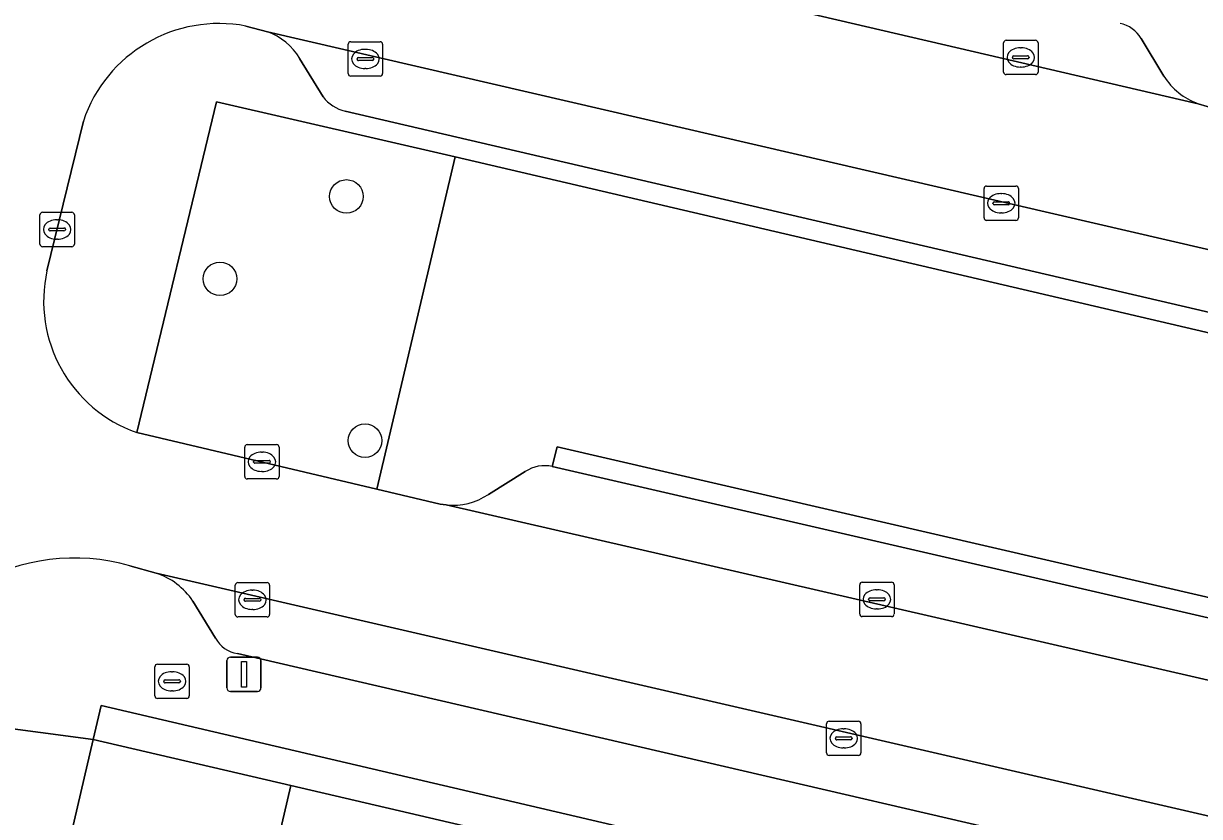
# Model space of a CAD drawing. Extents: x 163683 to 164494, y 382709 to 383872.
# Drawn here: x 163855.9 to 163890.12, y 383325.1 to 383348.19 of the extents above; entities that cross this region are included whole.
import ezdxf

# ---------------------------------------------------------------- set-up
doc = ezdxf.new("R2010")
doc.units = 0
for name, color, linetype in [('IMGEO_Boom', 7, 'Continuous'), ('IMGEO_Brandkraan', 7, 'Continuous'), ('IMGEO_Erf', 7, 'Continuous'), ('IMGEO_Groenvoorziening', 7, 'Continuous'), ('IMGEO_Kolk', 7, 'Continuous'), ('IMGEO_Lichtmast', 7, 'Continuous'), ('IMGEO_Pand', 7, 'Continuous'), ('IMGEO_Parkeervlak_open', 7, 'Continuous'), ('IMGEO_Rijbaan_lokaal_open', 7, 'Continuous'), ('IMGEO_Voetpad_open', 7, 'Continuous')]:
    doc.layers.add(name, color=color, linetype=linetype)

msp = doc.modelspace()

# ---------------------------------------------------------------- linework, layer by layer
at = {"layer": 'IMGEO_Boom'}
for centre in [(163865.297, 383343.151), (163861.617, 383340.752), (163865.837, 383336.042)]:
    msp.add_circle(centre, 0.489, dxfattribs=at)
at = {"layer": 'IMGEO_Brandkraan'}
for p, q in [((163859.723, 383328.608), (163859.723, 383329.46)), ((163859.798, 383329.534), (163860.65, 383329.534)), ((163860.724, 383329.46), (163860.724, 383328.608)), ((163859.982, 383329.028), (163859.982, 383329.04)), ((163860.025, 383329.077), (163860.423, 383329.077)), ((163860.211, 383329.314), (163860.236, 383329.314)), ((163860.466, 383329.04), (163860.466, 383329.028)), ((163860.42, 383328.991), (163860.022, 383328.991)), ((163860.234, 383328.754), (163860.209, 383328.754)), ((163860.65, 383328.534), (163859.798, 383328.534))]:
    msp.add_line(p, q, dxfattribs=at)
for points in [[(163859.723, 383328.608), (163859.723, 383329.46)], [(163859.798, 383329.534), (163860.65, 383329.534)], [(163860.724, 383329.46), (163860.724, 383328.608)], [(163860.65, 383328.534), (163859.798, 383328.534)]]:
    msp.add_lwpolyline(points, dxfattribs=at)
for centre, radius, start, end in [((163859.8, 383329.458), 0.0765, 91.552, 178.448), ((163859.8, 383329.458), 0.0765, 91.552, 178.448), ((163860.648, 383329.458), 0.0765, 1.552, 88.448), ((163860.648, 383329.458), 0.0765, 1.552, 88.448), ((163860.022, 383329.037), 0.0403, 85.8775, 175.7526), ((163860.019, 383329.027), 0.0366, 178.938, 274.7102), ((163860.423, 383329.034), 0.043, 264.8664, 352.4533), ((163860.427, 383329.039), 0.0386, 1.7309, 96.639), ((163859.8, 383328.61), 0.0765, 181.552, 268.448), ((163859.8, 383328.61), 0.0765, 181.552, 268.448), ((163860.648, 383328.61), 0.0765, 271.552, 358.448), ((163860.648, 383328.61), 0.0765, 271.552, 358.448)]:
    msp.add_arc(centre, radius, start, end, dxfattribs=at)
for centre, major_axis, ratio, start_param, end_param in [((163860.21, 383329.034), (-0.387, 0.002), 0.722429, 4.712389, 7.853982), ((163860.235, 383329.034), (-0.39, 0.002), 0.717154, 1.570796, 4.712389)]:
    msp.add_ellipse(centre, major_axis=major_axis, ratio=ratio, start_param=start_param, end_param=end_param, dxfattribs=at)
at = {"layer": 'IMGEO_Erf'}
msp.add_lwpolyline([(163857.924, 383327.339), (163863.683, 383326), (163869.298, 383324.694), (163874.913, 383323.388), (163880.528, 383322.082), (163886.144, 383320.776), (163891.758, 383319.47), (163897.373, 383318.164), (163903.134, 383316.824), (163903.358, 383317.758), (163858.157, 383328.328)], close=True, dxfattribs=at)
at = {"layer": 'IMGEO_Groenvoorziening'}
msp.add_lwpolyline([(163868.463, 383344.309), (163861.514, 383345.905), (163859.195, 383336.276), (163866.185, 383334.632)], close=True, dxfattribs=at)
for points in [[(163898.763, 383327.134), (163900.929, 383336.712), (163868.463, 383344.309), (163866.185, 383334.632), (163868.028, 383334.196), (163868.2, 383334.169)], [(163871.285, 383335.287), (163871.432, 383335.858), (163896.634, 383330.025), (163896.512, 383329.468), (163896.623, 383329.442)], [(163869.427, 383334.476), (163870.502, 383335.144)]]:
    msp.add_lwpolyline(points, dxfattribs=at)
for centre, radius, start, end in [((163871.06, 383334.303), 1.009, 77.1216, 123.5783), ((163868.389, 383336.021), 1.862, 264.1868, 303.9077)]:
    msp.add_arc(centre, radius, start, end, dxfattribs=at)
at = {"layer": 'IMGEO_Kolk'}
for p, q in [((163865.348, 383346.729), (163865.348, 383347.581)), ((163865.423, 383347.655), (163866.275, 383347.655)), ((163866.349, 383347.581), (163866.349, 383346.729)), ((163884.418, 383346.773), (163884.418, 383347.625)), ((163884.493, 383347.699), (163885.345, 383347.699)), ((163884.906, 383347.479), (163884.931, 383347.479)), ((163885.419, 383347.625), (163885.419, 383346.773)), ((163865.607, 383347.149), (163865.607, 383347.161)), ((163865.65, 383347.198), (163866.048, 383347.198)), ((163865.836, 383347.435), (163865.861, 383347.435)), ((163866.091, 383347.161), (163866.091, 383347.149)), ((163884.677, 383347.193), (163884.677, 383347.205)), ((163885.115, 383347.156), (163884.717, 383347.156)), ((163884.72, 383347.242), (163885.118, 383347.242)), ((163885.161, 383347.205), (163885.161, 383347.193)), ((163866.045, 383347.112), (163865.647, 383347.112)), ((163865.859, 383346.875), (163865.834, 383346.875)), ((163884.929, 383346.919), (163884.904, 383346.919)), ((163866.275, 383346.655), (163865.423, 383346.655)), ((163885.345, 383346.699), (163884.493, 383346.699)), ((163883.85, 383342.528), (163883.85, 383343.38)), ((163883.925, 383343.454), (163884.777, 383343.454)), ((163884.851, 383343.38), (163884.851, 383342.528)), ((163884.338, 383343.234), (163884.363, 383343.234)), ((163856.454, 383342.689), (163857.306, 383342.689)), ((163884.109, 383342.948), (163884.109, 383342.96)), ((163884.547, 383342.911), (163884.149, 383342.911)), ((163884.152, 383342.997), (163884.55, 383342.997)), ((163884.593, 383342.96), (163884.593, 383342.948)), ((163856.379, 383341.763), (163856.379, 383342.615)), ((163856.867, 383342.469), (163856.892, 383342.469)), ((163857.38, 383342.615), (163857.38, 383341.763)), ((163884.777, 383342.454), (163883.925, 383342.454)), ((163884.361, 383342.674), (163884.336, 383342.674)), ((163856.638, 383342.183), (163856.638, 383342.195)), ((163857.076, 383342.146), (163856.678, 383342.146)), ((163856.681, 383342.232), (163857.079, 383342.232)), ((163857.122, 383342.195), (163857.122, 383342.183)), ((163857.306, 383341.689), (163856.454, 383341.689)), ((163856.89, 383341.909), (163856.865, 383341.909)), ((163862.337, 383334.999), (163862.337, 383335.851)), ((163862.412, 383335.925), (163863.264, 383335.925)), ((163863.338, 383335.851), (163863.338, 383334.999)), ((163862.825, 383335.705), (163862.85, 383335.705)), ((163862.596, 383335.419), (163862.596, 383335.431)), ((163863.034, 383335.382), (163862.636, 383335.382)), ((163862.639, 383335.468), (163863.037, 383335.468)), ((163863.08, 383335.431), (163863.08, 383335.419)), ((163863.264, 383334.925), (163862.412, 383334.925)), ((163862.848, 383335.145), (163862.823, 383335.145)), ((163862.061, 383330.981), (163862.061, 383331.833)), ((163862.136, 383331.907), (163862.988, 383331.907)), ((163863.062, 383331.833), (163863.062, 383330.981)), ((163880.231, 383330.994), (163880.231, 383331.846)), ((163880.306, 383331.92), (163881.158, 383331.92)), ((163881.232, 383331.846), (163881.232, 383330.994)), ((163862.32, 383331.401), (163862.32, 383331.413)), ((163862.363, 383331.45), (163862.761, 383331.45)), ((163862.549, 383331.687), (163862.574, 383331.687)), ((163862.804, 383331.413), (163862.804, 383331.401)), ((163880.49, 383331.414), (163880.49, 383331.426)), ((163880.533, 383331.463), (163880.931, 383331.463)), ((163880.719, 383331.7), (163880.744, 383331.7)), ((163880.974, 383331.426), (163880.974, 383331.414)), ((163862.758, 383331.364), (163862.36, 383331.364)), ((163862.572, 383331.127), (163862.547, 383331.127)), ((163880.928, 383331.377), (163880.53, 383331.377)), ((163880.742, 383331.14), (163880.717, 383331.14)), ((163862.988, 383330.907), (163862.136, 383330.907)), ((163881.158, 383330.92), (163880.306, 383330.92)), ((163879.265, 383326.947), (163879.265, 383327.799)), ((163879.34, 383327.873), (163880.192, 383327.873)), ((163879.753, 383327.653), (163879.778, 383327.653)), ((163880.266, 383327.799), (163880.266, 383326.947)), ((163879.524, 383327.367), (163879.524, 383327.379)), ((163879.962, 383327.33), (163879.564, 383327.33)), ((163879.567, 383327.416), (163879.965, 383327.416)), ((163880.008, 383327.379), (163880.008, 383327.367)), ((163879.776, 383327.093), (163879.751, 383327.093)), ((163880.192, 383326.873), (163879.34, 383326.873))]:
    msp.add_line(p, q, dxfattribs=at)
for points in [[(163865.348, 383346.729), (163865.348, 383347.581)], [(163865.423, 383347.655), (163866.275, 383347.655)], [(163866.349, 383347.581), (163866.349, 383346.729)], [(163884.418, 383346.773), (163884.418, 383347.625)], [(163884.493, 383347.699), (163885.345, 383347.699)], [(163885.419, 383347.625), (163885.419, 383346.773)], [(163866.275, 383346.655), (163865.423, 383346.655)], [(163885.345, 383346.699), (163884.493, 383346.699)], [(163883.85, 383342.528), (163883.85, 383343.38)], [(163883.925, 383343.454), (163884.777, 383343.454)], [(163884.851, 383343.38), (163884.851, 383342.528)], [(163856.454, 383342.689), (163857.306, 383342.689)], [(163856.379, 383341.763), (163856.379, 383342.615)], [(163857.38, 383342.615), (163857.38, 383341.763)], [(163884.777, 383342.454), (163883.925, 383342.454)], [(163857.306, 383341.689), (163856.454, 383341.689)], [(163862.337, 383334.999), (163862.337, 383335.851)], [(163862.412, 383335.925), (163863.264, 383335.925)], [(163863.338, 383335.851), (163863.338, 383334.999)], [(163863.264, 383334.925), (163862.412, 383334.925)], [(163862.061, 383330.981), (163862.061, 383331.833)], [(163862.136, 383331.907), (163862.988, 383331.907)], [(163863.062, 383331.833), (163863.062, 383330.981)], [(163880.231, 383330.994), (163880.231, 383331.846)], [(163880.306, 383331.92), (163881.158, 383331.92)], [(163881.232, 383331.846), (163881.232, 383330.994)], [(163862.988, 383330.907), (163862.136, 383330.907)], [(163881.158, 383330.92), (163880.306, 383330.92)], [(163879.265, 383326.947), (163879.265, 383327.799)], [(163879.34, 383327.873), (163880.192, 383327.873)], [(163880.266, 383327.799), (163880.266, 383326.947)], [(163880.192, 383326.873), (163879.34, 383326.873)]]:
    msp.add_lwpolyline(points, dxfattribs=at)
for centre, radius, start, end in [((163865.425, 383347.579), 0.0765, 91.552, 178.448), ((163865.425, 383347.579), 0.0765, 91.552, 178.448), ((163866.273, 383347.579), 0.0765, 1.552, 88.448), ((163866.273, 383347.579), 0.0765, 1.552, 88.448), ((163884.495, 383347.623), 0.0765, 91.552, 178.448), ((163884.495, 383347.623), 0.0765, 91.552, 178.448), ((163885.343, 383347.623), 0.0765, 1.552, 88.448), ((163885.343, 383347.623), 0.0765, 1.552, 88.448), ((163865.647, 383347.158), 0.0403, 85.8775, 175.7526), ((163865.644, 383347.148), 0.0366, 178.938, 274.7102), ((163866.048, 383347.155), 0.043, 264.8664, 352.4533), ((163866.052, 383347.16), 0.0386, 1.7309, 96.639), ((163884.717, 383347.202), 0.0403, 85.8775, 175.7526), ((163884.714, 383347.192), 0.0366, 178.938, 274.7102), ((163885.118, 383347.199), 0.043, 264.8664, 352.4533), ((163885.122, 383347.204), 0.0386, 1.7309, 96.639), ((163865.425, 383346.731), 0.0765, 181.552, 268.448), ((163865.425, 383346.731), 0.0765, 181.552, 268.448), ((163866.273, 383346.731), 0.0765, 271.552, 358.448), ((163866.273, 383346.731), 0.0765, 271.552, 358.448), ((163884.495, 383346.775), 0.0765, 181.552, 268.448), ((163884.495, 383346.775), 0.0765, 181.552, 268.448), ((163885.343, 383346.775), 0.0765, 271.552, 358.448), ((163885.343, 383346.775), 0.0765, 271.552, 358.448), ((163883.927, 383343.378), 0.0765, 91.552, 178.448), ((163883.927, 383343.378), 0.0765, 91.552, 178.448), ((163884.775, 383343.378), 0.0765, 1.552, 88.448), ((163884.775, 383343.378), 0.0765, 1.552, 88.448), ((163856.456, 383342.613), 0.0765, 91.552, 178.448), ((163856.456, 383342.613), 0.0765, 91.552, 178.448), ((163857.304, 383342.613), 0.0765, 1.552, 88.448), ((163857.304, 383342.613), 0.0765, 1.552, 88.448), ((163884.149, 383342.957), 0.0403, 85.8775, 175.7526), ((163884.146, 383342.947), 0.0366, 178.938, 274.7102), ((163884.55, 383342.954), 0.043, 264.8664, 352.4533), ((163884.554, 383342.959), 0.0386, 1.7309, 96.639), ((163883.927, 383342.53), 0.0765, 181.552, 268.448), ((163883.927, 383342.53), 0.0765, 181.552, 268.448), ((163884.775, 383342.53), 0.0765, 271.552, 358.448), ((163884.775, 383342.53), 0.0765, 271.552, 358.448), ((163856.678, 383342.192), 0.0403, 85.8775, 175.7526), ((163856.675, 383342.182), 0.0366, 178.938, 274.7102), ((163857.079, 383342.189), 0.043, 264.8664, 352.4533), ((163857.083, 383342.194), 0.0386, 1.7309, 96.639), ((163856.456, 383341.765), 0.0765, 181.552, 268.448), ((163856.456, 383341.765), 0.0765, 181.552, 268.448), ((163857.304, 383341.765), 0.0765, 271.552, 358.448), ((163857.304, 383341.765), 0.0765, 271.552, 358.448), ((163862.414, 383335.849), 0.0765, 91.552, 178.448), ((163862.414, 383335.849), 0.0765, 91.552, 178.448), ((163863.262, 383335.849), 0.0765, 1.552, 88.448), ((163863.262, 383335.849), 0.0765, 1.552, 88.448), ((163862.636, 383335.428), 0.0403, 85.8775, 175.7526), ((163862.633, 383335.418), 0.0366, 178.938, 274.7102), ((163863.037, 383335.425), 0.043, 264.8664, 352.4533), ((163863.041, 383335.43), 0.0386, 1.7309, 96.639), ((163862.414, 383335.001), 0.0765, 181.552, 268.448), ((163862.414, 383335.001), 0.0765, 181.552, 268.448), ((163863.262, 383335.001), 0.0765, 271.552, 358.448), ((163863.262, 383335.001), 0.0765, 271.552, 358.448), ((163862.138, 383331.831), 0.0765, 91.552, 178.448), ((163862.138, 383331.831), 0.0765, 91.552, 178.448), ((163862.986, 383331.831), 0.0765, 1.552, 88.448), ((163862.986, 383331.831), 0.0765, 1.552, 88.448), ((163880.308, 383331.844), 0.0765, 91.552, 178.448), ((163880.308, 383331.844), 0.0765, 91.552, 178.448), ((163881.156, 383331.844), 0.0765, 1.552, 88.448), ((163881.156, 383331.844), 0.0765, 1.552, 88.448), ((163862.36, 383331.41), 0.0403, 85.8775, 175.7526), ((163862.357, 383331.4), 0.0366, 178.938, 274.7102), ((163862.761, 383331.407), 0.043, 264.8664, 352.4533), ((163862.765, 383331.412), 0.0386, 1.7309, 96.639), ((163880.53, 383331.423), 0.0403, 85.8775, 175.7526), ((163880.527, 383331.413), 0.0366, 178.938, 274.7102), ((163880.931, 383331.42), 0.043, 264.8664, 352.4533), ((163880.935, 383331.425), 0.0386, 1.7309, 96.639), ((163862.138, 383330.983), 0.0765, 181.552, 268.448), ((163862.138, 383330.983), 0.0765, 181.552, 268.448), ((163862.986, 383330.983), 0.0765, 271.552, 358.448), ((163862.986, 383330.983), 0.0765, 271.552, 358.448), ((163880.308, 383330.996), 0.0765, 181.552, 268.448), ((163880.308, 383330.996), 0.0765, 181.552, 268.448), ((163881.156, 383330.996), 0.0765, 271.552, 358.448), ((163881.156, 383330.996), 0.0765, 271.552, 358.448), ((163879.342, 383327.797), 0.0765, 91.552, 178.448), ((163879.342, 383327.797), 0.0765, 91.552, 178.448), ((163880.19, 383327.797), 0.0765, 1.552, 88.448), ((163880.19, 383327.797), 0.0765, 1.552, 88.448), ((163879.564, 383327.376), 0.0403, 85.8775, 175.7526), ((163879.561, 383327.366), 0.0366, 178.938, 274.7102), ((163879.965, 383327.373), 0.043, 264.8664, 352.4533), ((163879.969, 383327.378), 0.0386, 1.7309, 96.639), ((163879.342, 383326.949), 0.0765, 181.552, 268.448), ((163879.342, 383326.949), 0.0765, 181.552, 268.448), ((163880.19, 383326.949), 0.0765, 271.552, 358.448), ((163880.19, 383326.949), 0.0765, 271.552, 358.448)]:
    msp.add_arc(centre, radius, start, end, dxfattribs=at)
for centre, major_axis, ratio, start_param, end_param in [((163884.905, 383347.199), (-0.387, 0.002), 0.722429, 4.712389, 7.853982), ((163884.93, 383347.199), (-0.39, 0.002), 0.717154, 1.570796, 4.712389), ((163865.835, 383347.155), (-0.387, 0.002), 0.722429, 4.712389, 7.853982), ((163865.86, 383347.155), (-0.39, 0.002), 0.717154, 1.570796, 4.712389), ((163884.337, 383342.954), (-0.387, 0.002), 0.722429, 4.712389, 7.853982), ((163884.362, 383342.954), (-0.39, 0.002), 0.717154, 1.570796, 4.712389), ((163856.866, 383342.189), (-0.387, 0.002), 0.722429, 4.712389, 7.853982), ((163856.891, 383342.189), (-0.39, 0.002), 0.717154, 1.570796, 4.712389), ((163862.824, 383335.425), (-0.387, 0.002), 0.722429, 4.712389, 7.853982), ((163862.849, 383335.425), (-0.39, 0.002), 0.717154, 1.570796, 4.712389), ((163862.548, 383331.407), (-0.387, 0.002), 0.722429, 4.712389, 7.853982), ((163862.573, 383331.407), (-0.39, 0.002), 0.717154, 1.570796, 4.712389), ((163880.718, 383331.42), (-0.387, 0.002), 0.722429, 4.712389, 7.853982), ((163880.743, 383331.42), (-0.39, 0.002), 0.717154, 1.570796, 4.712389), ((163879.752, 383327.373), (-0.387, 0.002), 0.722429, 4.712389, 7.853982), ((163879.777, 383327.373), (-0.39, 0.002), 0.717154, 1.570796, 4.712389)]:
    msp.add_ellipse(centre, major_axis=major_axis, ratio=ratio, start_param=start_param, end_param=end_param, dxfattribs=at)
at = {"layer": 'IMGEO_Lichtmast'}
for p, q in [((163861.92, 383329.74), (163862.71, 383329.74)), ((163862.71, 383329.74), (163861.92, 383329.74)), ((163861.82, 383328.84), (163861.82, 383329.64)), ((163861.82, 383329.64), (163861.82, 383328.84)), ((163862.81, 383329.64), (163862.81, 383328.84)), ((163862.81, 383328.84), (163862.81, 383329.64)), ((163862.71, 383328.74), (163861.92, 383328.74)), ((163861.92, 383328.74), (163862.71, 383328.74))]:
    msp.add_line(p, q, dxfattribs=at)
msp.add_lwpolyline([(163862.24, 383329.615), (163862.39, 383329.615), (163862.39, 383328.865), (163862.24, 383328.865), (163862.24, 383329.615)], dxfattribs=at)
for centre, start, end in [((163861.92, 383329.64), 90, 180), ((163861.92, 383329.64), 90, 180), ((163862.71, 383329.64), 0, 90), ((163862.71, 383329.64), 360, 90), ((163861.92, 383328.84), 180, 270), ((163861.92, 383328.84), 180, 270), ((163862.71, 383328.84), 270, 0), ((163862.71, 383328.84), 270, 0)]:
    msp.add_arc(centre, 0.1, start, end, dxfattribs=at)
at = {"layer": 'IMGEO_Pand'}
for points in [[(163863.683, 383326), (163857.924, 383327.339), (163856.227, 383320.042), (163861.984, 383318.703)], [(163863.683, 383326), (163861.984, 383318.703), (163867.598, 383317.397), (163869.298, 383324.694)]]:
    msp.add_lwpolyline(points, close=True, dxfattribs=at)
at = {"layer": 'IMGEO_Parkeervlak_open'}
for points in [[(163813.016, 383363.779), (163890.075, 383345.852)], [(163906.662, 383337.828), (163862.998, 383347.946)], [(163889.084, 383346.657), (163888.421, 383347.752)], [(163863.936, 383347.171), (163864.619, 383346.054)], [(163865.26, 383345.632), (163903.288, 383336.778)], [(163896.623, 383329.442), (163896.512, 383329.468), (163871.285, 383335.287)], [(163870.502, 383335.144), (163869.427, 383334.476)], [(163868.2, 383334.169), (163898.763, 383327.134)], [(163902.326, 383322.351), (163859.76, 383332.184)], [(163860.827, 383331.371), (163861.489, 383330.294)], [(163862.124, 383329.84), (163899.24, 383321.222)]]:
    msp.add_lwpolyline(points, dxfattribs=at)
for centre, radius, start, end in [((163887.632, 383347.289), 0.915, 30.4119, 79.0433), ((163862.359, 383346.218), 1.843, 31.1574, 69.7138), ((163890.742, 383347.686), 1.951, 211.8179, 250.0074), ((163865.527, 383346.735), 1.135, 216.8776, 256.4048), ((163871.06, 383334.303), 1.009, 77.1216, 123.5783), ((163868.389, 383336.021), 1.862, 264.1868, 303.9077), ((163859.118, 383330.235), 2.052, 33.6171, 71.7717), ((163862.261, 383330.702), 0.873, 207.8749, 260.9986)]:
    msp.add_arc(centre, radius, start, end, dxfattribs=at)
at = {"layer": 'IMGEO_Rijbaan_lokaal_open'}
for points in [[(163891.307, 383345.538), (163890.343, 383345.775), (163890.075, 383345.852), (163813.016, 383363.779), (163811.969, 383364.028)], [(163862.374, 383348.112), (163862.998, 383347.946), (163906.662, 383337.828), (163907.619, 383337.6)], [(163856.583, 383340.989), (163857.642, 383345.345)], [(163904.957, 383325.621), (163904.594, 383325.708), (163899.172, 383326.999), (163899.046, 383327.03), (163898.763, 383327.134), (163868.2, 383334.169), (163868.028, 383334.196), (163866.185, 383334.632), (163859.195, 383336.276)], [(163858.996, 383332.399), (163859.76, 383332.184), (163902.326, 383322.351), (163902.566, 383322.327), (163903.333, 383322.099)]]:
    msp.add_lwpolyline(points, dxfattribs=at)
for centre, radius, start, end in [((163861.59, 383344.023), 4.163, 79.143, 161.4902), ((163860.551, 383340.108), 4.064, 167.4765, 250.5149), ((163857.383, 383326.695), 5.928, 74.2091, 119.8741)]:
    msp.add_arc(centre, radius, start, end, dxfattribs=at)
at = {"layer": 'IMGEO_Voetpad_open'}
for points in [[(163862.998, 383347.946), (163862.374, 383348.112)], [(163888.421, 383347.752), (163889.084, 383346.657)], [(163864.619, 383346.054), (163863.936, 383347.171)], [(163859.195, 383336.276), (163861.514, 383345.905), (163868.463, 383344.309), (163900.929, 383336.712), (163906.833, 383335.33), (163904.594, 383325.708), (163904.957, 383325.621)], [(163890.075, 383345.852), (163890.343, 383345.775), (163891.307, 383345.538)], [(163903.288, 383336.778), (163865.26, 383345.632)], [(163857.642, 383345.345), (163856.583, 383340.989)], [(163859.76, 383332.184), (163858.996, 383332.399)], [(163861.489, 383330.294), (163860.827, 383331.371)], [(163899.24, 383321.222), (163862.124, 383329.84)], [(163851.643, 383328.175), (163857.924, 383327.339), (163858.157, 383328.328), (163903.358, 383317.758), (163907.144, 383316.873)], [(163851.325, 383308.575), (163853.289, 383308.083), (163853.332, 383308.245), (163853.751, 383309.667), (163854.463, 383312.727), (163856.227, 383320.042), (163857.924, 383327.339), (163851.643, 383328.175), (163848.896, 383317.894)]]:
    msp.add_lwpolyline(points, dxfattribs=at)
msp.add_lwpolyline([(163896.512, 383329.468), (163896.634, 383330.025), (163871.432, 383335.858), (163871.285, 383335.287)], close=True, dxfattribs=at)
for centre, radius, start, end in [((163861.59, 383344.023), 4.163, 79.143, 161.4902), ((163887.632, 383347.289), 0.915, 30.4119, 79.0433), ((163862.359, 383346.218), 1.843, 31.1574, 69.7138), ((163890.742, 383347.686), 1.951, 211.8179, 250.0074), ((163865.527, 383346.735), 1.135, 216.8776, 256.4048), ((163860.551, 383340.108), 4.064, 167.4765, 250.5149), ((163857.383, 383326.695), 5.928, 74.2091, 119.8741), ((163859.118, 383330.235), 2.052, 33.6171, 71.7717), ((163862.261, 383330.702), 0.873, 207.8749, 260.9986)]:
    msp.add_arc(centre, radius, start, end, dxfattribs=at)

doc.saveas('drawing.dxf')
